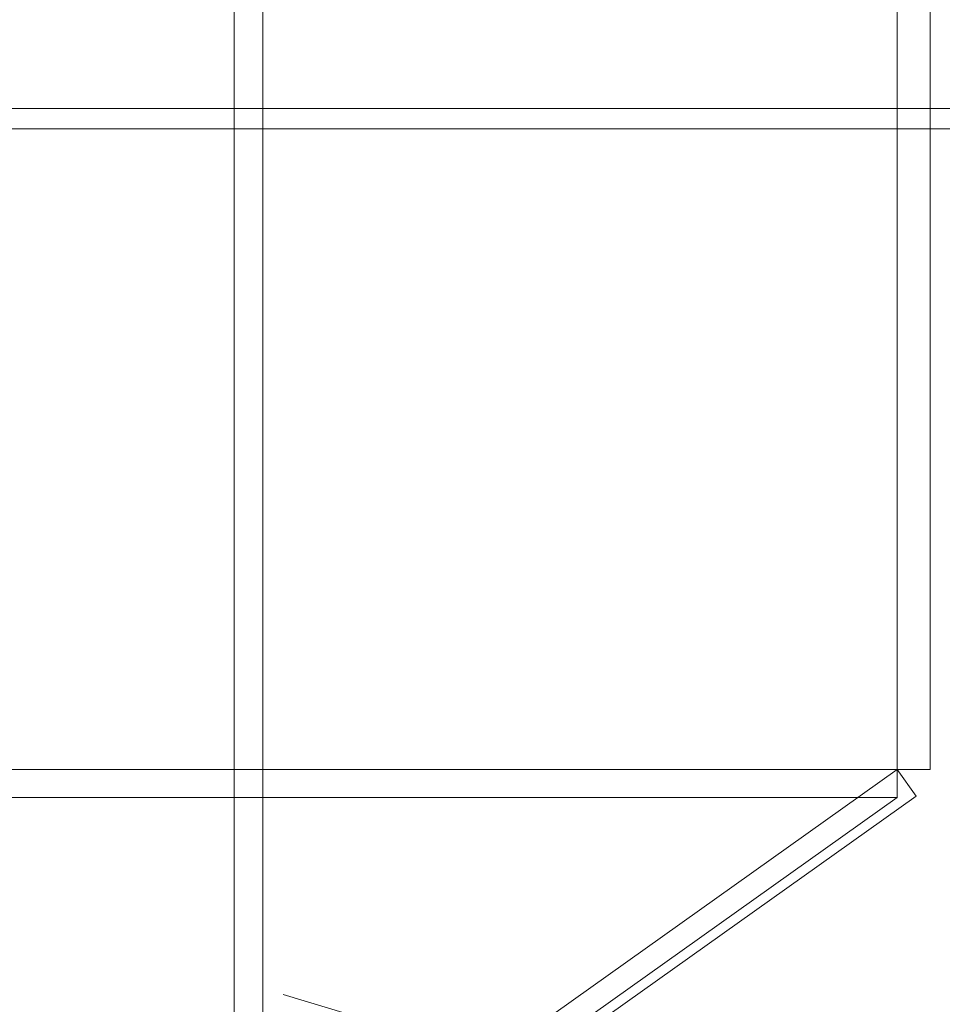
# Model space of a CAD drawing. Header units: millimetres. Extents: x -1970 to 61924, y -58230 to 6847.
# Tile 264 of 656: x 1511 to 1736, y -33657 to -33417. Entities that reach past the tile are written whole.
import ezdxf

# ---------------------------------------------------------------- set-up
doc = ezdxf.new("R2010")
doc.units = ezdxf.units.MM
for name, color, linetype, lineweight in [('COTAS_O', 1, 'Continuous', 0), ('frontal_C03', 7, 'Continuous', 0), ('frontal_secador', 7, 'Continuous', 0), ('frontal_tolva', 7, 'Continuous', 0)]:
    doc.layers.add(name, color=color, linetype=linetype, lineweight=lineweight)
doc.dimstyles.new('R19_100', dxfattribs={"dimtxt": 250, "dimasz": 150, "dimexe": 150, "dimexo": 80, "dimgap": 100, "dimtad": 1, "dimtih": 1, "dimtoh": 1, "dimdsep": 46, "dimcen": 0.09, "dimadec": 0, "dimazin": 0, "dimtfac": 1, "dimtdec": 4, "dimtofl": 0, "dimtmove": 0, "dimatfit": 3, "dimfxl": 1, "dimtolj": 1, "dimtzin": 0, "dimarcsym": 0})

# ---------------------------------------------------------------- blocks, each defined once
blk = doc.blocks.new('DIM_R26_46')
at = {"layer": 'COTAS_O'}
for p, q in [((-1725, -33700), (-1575, -33655)), ((1725, -33700), (1575, -33655)), ((-1725, -34400), (-1725, -33700)), ((-1725, -33700), (1725, -33700)), ((-1725, -33700), (-1575, -33745)), ((1725, -33700), (1575, -33745)), ((1725, -34400), (1725, -33700))]:
    blk.add_line(p, q, dxfattribs=at)
blk.add_text('3450 O', height=250, dxfattribs=at).set_placement((0, -33600))

msp = doc.modelspace()

# ---------------------------------------------------------------- linework, layer by layer
at = {"layer": 'frontal_C03'}
for p, q in [((1563, -35975), (1563, -32996.942)), ((1570, -35975), (1570, -32996.942)), ((1563, -35975), (1563, -33266.434)), ((1570, -35975), (1570, -33266.434))]:
    msp.add_line(p, q, dxfattribs=at)
at = {"layer": 'frontal_secador'}
for p, q in [((1325, -33438.5), (2125, -33438.5)), ((1325, -33443.5), (2125, -33443.5))]:
    msp.add_line(p, q, dxfattribs=at)
at = {"layer": 'frontal_tolva'}
for p, q in [((1725, -32700), (1725, -33600)), ((1733, -33600), (1733, -32700)), ((1725, -33600), (-1725, -33600)), ((1725, -33600), (600, -34400)), ((1725, -33600), (1725, -33606.849)), ((1725, -33600), (1733, -33600)), ((1725, -33600), (1729.636, -33606.52)), ((1725, -33606.849), (-1725, -33606.849)), ((600, -34406.849), (1725, -33606.849)), ((604.636, -34406.52), (1729.636, -33606.52))]:
    msp.add_line(p, q, dxfattribs=at)

# ---------------------------------------------------------------- dimensions: what is measured, and where the dimension line sits
at = {"layer": 'COTAS_O'}
dim = msp.add_aligned_dim(p1=(-1725, -34400), p2=(1725, -34400), distance=700, text='<> O', dimstyle='R19_100', dxfattribs=at)
dim.commit()
dim.dimension.update_dxf_attribs({"geometry": 'DIM_R26_46', "text_midpoint": (0, -33700)})

doc.saveas('drawing.dxf')
